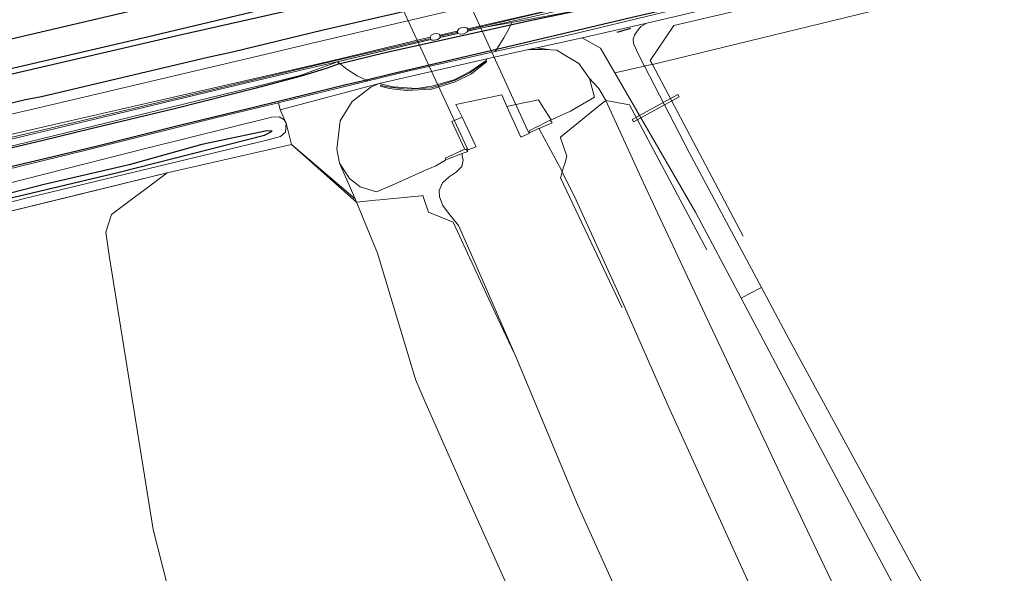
# Model space of a CAD drawing. Header units: metres. Extents: x 169249 to 194689, y 406250 to 412203.
# Tile 385 of 442: x 190362 to 190462, y 411567 to 411624. Entities that reach past the tile are written whole.
import ezdxf

# ---------------------------------------------------------------- set-up
doc = ezdxf.new("R2010")
doc.units = ezdxf.units.M
for name, color, linetype, lineweight in [('BGT_NLCS_N264$0$B-WE-BV-LEUNING-G', 252, 'BGT_NLCS_N264$0$BV-LEUNING', 18), ('BGT_NLCS_N264$0$B-WE-FV-FAUNAPASSAGE-GV', 252, 'CONTINUOUS', 18), ('BGT_NLCS_N264$0$B-WE-FV-GELEIDING_WILDRASTER-G', 252, 'CONTINUOUS', 18), ('BGT_NLCS_N264$0$B-WE-GW-TALUD_KRUIN-G', 252, 'CONTINUOUS', 18), ('BGT_NLCS_N264$0$B-WE-GW-TALUD_TEEN-G', 252, 'CONTINUOUS', 18), ('BGT_NLCS_N264$0$B-WE-IE-TERREINAFSCHEIDING_KUNSTMATIG_MUUR-G', 252, 'BGT_NLCS_N264$0$IE-TERREINAFSCHEIDING-KUNSTMATIG-DICHT', 18), ('BGT_NLCS_N264$0$B-WE-IE-TERREINAFSCHEIDING_KUNSTMATIG_MUUR-GV', 252, 'BGT_NLCS_N264$0$IE-TERREINAFSCHEIDING-KUNSTMATIG-DICHT', 18), ('BGT_NLCS_N264$0$B-WE-KW-KUNSTWERK-G', 252, 'CONTINUOUS', 18), ('BGT_NLCS_N264$0$B-WE-OG-TOPOGRAFIE_CULTUURSCHEIDING-G', 252, 'CONTINUOUS', 18), ('BGT_NLCS_N264$0$B-WE-OG-TOPOGRAFIE_TERREIN_AGRARISCH-GV', 252, 'CONTINUOUS', 18), ('BGT_NLCS_N264$0$B-WE-OG-TOPOGRAFIE_TERREIN_GROEN-GV', 252, 'CONTINUOUS', 18), ('BGT_NLCS_N264$0$B-WE-OG-TOPOGRAFIE_TERREIN_GROEN_BOS-GV', 252, 'CONTINUOUS', 18), ('BGT_NLCS_N264$0$B-WE-OG-TOPOGRAFIE_TERREIN_NATUUR-GV', 252, 'CONTINUOUS', 18), ('BGT_NLCS_N264$0$B-WE-OG-TOPOGRAFIE_WATER-GV', 252, 'CONTINUOUS', 18), ('BGT_NLCS_N264$0$B-WE-OG-TOPOGRAFIE_WEG_RIJWEG-GV', 252, 'CONTINUOUS', 18), ('BGT_NLCS_N264$0$B-WE-OG-TOPOGRAFIE_WEG_RIJWIELPAD-GV', 252, 'CONTINUOUS', 18), ('BGT_NLCS_N264$0$B-WE-OG-TOPOGRAFIE_WEG_VERHARD-G', 252, 'CONTINUOUS', 18), ('X-XX-AL-REFERENTIE-G', 7, 'CONTINUOUS', 18)]:
    doc.layers.add(name, color=color, linetype=linetype, lineweight=lineweight)
doc.layers.add('BGT_NLCS_N264$0$B-WE-OG-TOPOGRAFIE_WATER_SLOOT-GV', color=252, linetype='CONTINUOUS')
doc.layers.add('BGT_NLCS_N264$0$B-WE-VW-MARKERING-G', color=252, linetype='CONTINUOUS')
doc.linetypes.add('BGT_NLCS_N264$0$BV-LEUNING', pattern='A,1,[69,NLCS.SHX,S=0.2,R=0,X=0,Y=0],1', length=2)
doc.linetypes.add('BGT_NLCS_N264$0$IE-TERREINAFSCHEIDING-KUNSTMATIG-DICHT', pattern='A,8,-1,[82,NLCS.SHX,S=0.75,R=90,X=0,Y=0],-1', length=10)

# ---------------------------------------------------------------- blocks, each defined once
blk = doc.blocks.new('BGT_NLCS_N264')
at = {"layer": 'BGT_NLCS_N264$0$B-WE-BV-LEUNING-G'}
blk.add_line((190404.6, 411622.24, 12.15), (190406.23, 411622.6, 12.15), dxfattribs=at)
for points in [[(190407.4, 411622.88, 12.16), (190418.81, 411625.57, 12.16), (190436.52, 411629.75, 12.16), (190461.11, 411635.56, 12.17)], [(190403.37, 411621.96, 12.15), (190392.17, 411619.31, 12.15), (190349.63, 411609.24, 12.15)]]:
    blk.add_polyline3d(points, dxfattribs=at)
at = {"layer": 'BGT_NLCS_N264$0$B-WE-FV-FAUNAPASSAGE-GV'}
blk.add_polyline3d([(190424.14, 411613.7, 11.62), (190424.26, 411613.47, 11.53), (190428.92, 411616.04, 11.53), (190428.79, 411616.27, 11.62), (190424.14, 411613.7, 11.62)], dxfattribs=at)
at = {"layer": 'BGT_NLCS_N264$0$B-WE-FV-GELEIDING_WILDRASTER-G'}
for p, q in [((190426.2, 411619.34, 12.33), (190435.47, 411601.8, 12.34)), ((190389.35, 411611.17, 12.07), (190376.68, 411608.27, 11.9)), ((190396.01, 411605.27, 12.26), (190389.35, 411611.17, 12.07)), ((190376.68, 411608.27, 11.9), (190344.2, 411600.29, 11.52))]:
    blk.add_line(p, q, dxfattribs=at)
for points in [[(190475.53, 411630.28, 11.41), (190474.61, 411634.06, 11.75), (190469.51, 411633.03, 11.81), (190464.44, 411631.88, 11.81), (190440.32, 411626.15, 12.12), (190428.4, 411623.31, 12.27), (190425.98, 411619.75, 12.33), (190426.2, 411619.34, 12.33)], [(190417, 411608.36, 16.64), (190417.14, 411608.83, 16.46), (190417.25, 411609.19, 16.32), (190417.25, 411609.19, 16.32), (190417.47, 411609.97, 16.03), (190416.84, 411611.84, 15.88), (190416.82, 411611.9, 15.87), (190420.89, 411615.21, 12.73), (190421.45, 411615.66, 12.3)], [(190421.45, 411615.66, 12.3), (190423.87, 411615.2, 12.23), (190431.76, 411600.38, 12.36)], [(190423.08, 411594.5, 16.93), (190423.07, 411594.53, 16.93), (190416.83, 411607.76, 16.86), (190416.89, 411607.96, 16.79), (190417, 411608.36, 16.64)], [(190412.08, 411589.83, 17.04), (190410.17, 411593.94, 17.04), (190405.86, 411603.22, 17.03), (190403.34, 411604.25, 16.46), (190403.34, 411604.25, 16.46), (190402.76, 411605.93, 16.15), (190402.62, 411605.92, 16.07), (190402.62, 411605.92, 16.07), (190398.37, 411605.49, 13.86), (190397.93, 411605.45, 13.63), (190396.04, 411605.27, 12.29), (190396.01, 411605.27, 12.26)]]:
    blk.add_polyline3d(points, dxfattribs=at)
at = {"layer": 'BGT_NLCS_N264$0$B-WE-GW-TALUD_KRUIN-G'}
for points in [[(190414.63, 411612.8, 16.84), (190414.72, 411612.62, 16.84), (190416.91, 411608.54, 16.64), (190416.91, 411608.54, 16.64), (190417, 411608.36, 16.64), (190417, 411608.36, 16.64)], [(190428.98, 411551.27, 17.2), (190418.56, 411574.37, 17.09), (190412.34, 411589.32, 17.06), (190407.86, 411599.59, 17.04), (190406.41, 411602.89, 17.01), (190405.4, 411604.13, 16.99), (190404.81, 411604.92, 16.98), (190404.49, 411605.82, 16.97), (190404.44, 411606.46, 16.98), (190404.79, 411607.22, 17), (190405.46, 411607.85, 17.02), (190406.18, 411608.33, 17.03), (190406.74, 411608.91, 17.07), (190406.9, 411609.55, 17.11), (190406.79, 411609.99, 17.12), (190406.79, 411610.02, 17.11), (190406.79, 411610.25, 17.08)], [(190417, 411608.36, 16.64), (190418.42, 411605.46, 16.72), (190423.08, 411595.21, 16.7), (190427.81, 411584.46, 16.84), (190437.27, 411563.65, 16.93), (190439.43, 411557.32, 17.04), (190439.79, 411556.27, 17.06), (190442.95, 411549.36, 17.18)]]:
    blk.add_polyline3d(points, dxfattribs=at)
at = {"layer": 'BGT_NLCS_N264$0$B-WE-GW-TALUD_TEEN-G'}
for p, q in [((190394.27, 411609.26, 12.04), (190395.86, 411605.6, 12.24)), ((190395.86, 411605.6, 12.24), (190396.01, 411605.27, 12.26))]:
    blk.add_line(p, q, dxfattribs=at)
for points in [[(190421.45, 411615.66, 12.3), (190420.73, 411616.89, 12.26), (190420.19, 411617.47, 12.16), (190419.78, 411617.9, 12.09)], [(190447.21, 411560.82, 12.25), (190439.23, 411577.55, 11.95), (190432.07, 411592.76, 12.18), (190425.26, 411607.31, 12.33), (190421.45, 411615.66, 12.3)], [(190396.01, 411605.27, 12.26), (190396.11, 411605.02, 12.25), (190398.16, 411600.06, 12.06), (190401.99, 411587.28, 11.26), (190402.05, 411587.08, 11.25), (190402.98, 411584.94, 11.26), (190406.61, 411576.67, 11.32), (190412.11, 411564.48, 11.37), (190418.62, 411550.2, 11.32), (190418.7, 411550.01, 11.32), (190419.06, 411549.22, 11.31)]]:
    blk.add_polyline3d(points, dxfattribs=at)
at = {"layer": 'BGT_NLCS_N264$0$B-WE-IE-TERREINAFSCHEIDING_KUNSTMATIG_MUUR-G'}
for points in [[(190403.65, 411616.94, 13.34), (190401.1, 411616.82, 13), (190399.41, 411617, 12.5), (190398.46, 411617.17, 12.16), (190398.44, 411617.1, 12.14), (190399.34, 411616.88, 12.5), (190401.06, 411616.68, 13), (190403.69, 411616.81, 13.34), (190406.07, 411617.56, 13.23), (190407.73, 411618.38, 12.86), (190409.31, 411619.63, 12.17), (190409.2, 411619.67, 12.18), (190407.58, 411618.49, 12.87), (190406.01, 411617.68, 13.23), (190403.65, 411616.94, 13.34)], [(190414.52, 411612.75, 16.91), (190413.65, 411612.35, 17.42), (190413.61, 411612.55, 17.3), (190414.41, 411612.96, 16.78), (190414.43, 411612.96, 16.77), (190415.37, 411613.44, 16.15), (190415.78, 411613.65, 15.88), (190415.81, 411613.61, 15.89), (190415.97, 411613.37, 15.93), (190414.63, 411612.8, 16.84)], [(190414.63, 411612.8, 16.84), (190414.59, 411612.78, 16.87), (190414.52, 411612.75, 16.91)], [(190406.79, 411610.25, 17.08), (190405.12, 411609.6, 15.88), (190405.11, 411609.6, 15.87), (190405.05, 411609.74, 15.87), (190406.61, 411610.48, 17.1), (190406.66, 411610.5, 17.1), (190406.94, 411610.6, 17.1)], [(190406.94, 411610.6, 17.1), (190406.99, 411610.62, 17.1), (190407.2, 411610.69, 17.11), (190407.37, 411610.44, 17.13), (190407.11, 411610.35, 17.11), (190406.86, 411610.27, 17.09), (190406.79, 411610.25, 17.08)]]:
    blk.add_polyline3d(points, dxfattribs=at)
at = {"layer": 'BGT_NLCS_N264$0$B-WE-IE-TERREINAFSCHEIDING_KUNSTMATIG_MUUR-GV'}
blk.add_line((190406.31, 411622.76, 11.21), (190406.34, 411622.49, 11.2), dxfattribs=at)
for points in [[(190461.36, 411635.23, 12), (190461.28, 411635.69, 11.64), (190438.43, 411630.29, 11.43), (190436.51, 411629.83, 11.42), (190418.79, 411625.6, 11.29), (190416.17, 411624.98, 11.27), (190407.35, 411622.98, 11.29), (190407.4, 411622.77, 12.11), (190408.96, 411623.12, 12.11), (190413.46, 411624.08, 12.13), (190418.94, 411625.34, 12.11), (190428.06, 411627.43, 12.08), (190436.6, 411629.42, 12.08), (190449.68, 411632.47, 12.08), (190461.36, 411635.23, 12)], [(190407.36, 411622.73, 11.2), (190407.33, 411622.97, 11.2), (190407.25, 411623.08, 11.22), (190406.73, 411623.11, 11.2), (190406.45, 411622.96, 11.21), (190406.31, 411622.76, 11.21)], [(190349.48, 411609.4, 11.98), (190349.57, 411609.09, 12.01), (190359.77, 411611.47, 12.04), (190381.36, 411616.63, 12.05), (190385.96, 411617.71, 12.06), (190392.21, 411619.18, 12.06), (190394.03, 411619.6, 12.06), (190403.54, 411621.88, 12.1), (190403.48, 411622.11, 11.29), (190393.57, 411619.74, 11.41), (190392.13, 411619.41, 11.41), (190385.94, 411617.98, 11.44), (190355.31, 411610.95, 11.56), (190349.48, 411609.4, 11.98)], [(190404.55, 411622.1, 11.2), (190404.46, 411622.41, 11.16), (190404.16, 411622.48, 11.16), (190403.88, 411622.47, 11.16), (190403.63, 411622.33, 11.18), (190403.51, 411622.12, 11.19), (190403.6, 411621.87, 11.2)], [(190403.6, 411621.87, 11.2), (190403.68, 411621.83, 11.2), (190403.92, 411621.8, 11.2), (190404.27, 411621.87, 11.2), (190404.45, 411621.97, 11.2), (190404.55, 411622.1, 11.2)], [(190406.27, 411622.74, 11.29), (190404.52, 411622.34, 11.29), (190404.57, 411622.13, 12.1), (190406.3, 411622.51, 12.1), (190406.27, 411622.74, 11.29)], [(190406.34, 411622.49, 11.2), (190406.58, 411622.44, 11.2), (190406.97, 411622.47, 11.2), (190407.28, 411622.62, 11.2), (190407.36, 411622.73, 11.2)]]:
    blk.add_polyline3d(points, dxfattribs=at)
at = {"layer": 'BGT_NLCS_N264$0$B-WE-KW-KUNSTWERK-G'}
blk.add_polyline3d([(190392.52, 411644.79, 17.42), (190391.71, 411644.46, 17.42), (190391.82, 411644.23, 17.42), (190391.84, 411644.18, 17.42), (190407.29, 411610.78, 17.47), (190407.37, 411610.62, 17.47), (190408.2, 411610.93, 16.91), (190408.15, 411611.04, 16.87), (190406.79, 411613.96, 15.75), (190406.13, 411615.25, 14.59), (190408.42, 411615.73, 14.69), (190410.83, 411616.23, 14.79), (190411.34, 411615.03, 15.82), (190412.56, 411612.36, 16.76), (190412.77, 411611.89, 16.92), (190413.61, 411612.29, 17.38), (190413.46, 411612.63, 17.38), (190398.18, 411646.08, 17.46), (190398.1, 411646.26, 17.46), (190398.07, 411646.32, 17.46), (190397.68, 411646.13, 17.49), (190397.14, 411645.85, 17.52)], dxfattribs=at)
at = {"layer": 'BGT_NLCS_N264$0$B-WE-OG-TOPOGRAFIE_CULTUURSCHEIDING-G'}
blk.add_polyline3d([(190376.68, 411608.27, 11.9), (190370.99, 411604.01, 11.7), (190370.42, 411602.18, 11.7), (190370.76, 411599.81, 11.7), (190375.25, 411571.83, 11.55), (190378.32, 411559.76, 11.5), (190379.51, 411555.09, 11.48), (190379.75, 411552.68, 11.48), (190378.55, 411545.53, 11.51), (190374.52, 411529.67, 11.46)], dxfattribs=at)
at = {"layer": 'BGT_NLCS_N264$0$B-WE-OG-TOPOGRAFIE_TERREIN_AGRARISCH-GV'}
blk.add_line((190367.71, 411606.06, 11.8), (190344.2, 411600.29, 11.52), dxfattribs=at)
at = {"layer": 'BGT_NLCS_N264$0$B-WE-OG-TOPOGRAFIE_TERREIN_GROEN-GV'}
for p, q in [((190398.3, 411617.38, 11.94), (190388.21, 411614.69, 11.96)), ((190398.55, 411617.32, 11.94), (190398.3, 411617.38, 11.94)), ((190388.21, 411614.69, 11.96), (190388.82, 411613.34, 12.01)), ((190388.82, 411613.34, 12.01), (190389.35, 411611.17, 12.07))]:
    blk.add_line(p, q, dxfattribs=at)
at = {"layer": 'BGT_NLCS_N264$0$B-WE-OG-TOPOGRAFIE_TERREIN_GROEN_BOS-GV'}
for p, q in [((190419.03, 411622.05, 11.97), (190414.42, 411621.04, 11.97)), ((190414.42, 411621.04, 11.97), (190415.84, 411620.82, 3.29)), ((190426.2, 411619.34, 12.33), (190425.6, 411619.21, 12.16)), ((190395.86, 411605.6, 0.2), (190389.35, 411611.17, 12.07)), ((190376.68, 411608.27, 11.9), (190367.71, 411606.06, 11.8))]:
    blk.add_line(p, q, dxfattribs=at)
for points in [[(190462.99, 411628.2, 11.56), (190461.92, 411628.03, 11.58), (190426.2, 411619.34, 12.33)], [(190422.37, 411618.49, 12.08), (190420.92, 411620.99, 12.04), (190419.03, 411622.05, 11.97)]]:
    blk.add_polyline3d(points, dxfattribs=at)
at = {"layer": 'BGT_NLCS_N264$0$B-WE-OG-TOPOGRAFIE_TERREIN_NATUUR-GV'}
for p, q in [((190414.42, 411621.04, 11.97), (190413.56, 411620.85, 11.96)), ((190413.56, 411620.85, 11.96), (190409.32, 411619.91, 11.96))]:
    blk.add_line(p, q, dxfattribs=at)
blk.add_polyline3d([(190409.32, 411619.91, 11.96), (190409.23, 411619.75, 11.95), (190407.67, 411618.66, 11.94), (190405.98, 411617.76, 11.96), (190403.7, 411617.1, 11.94), (190402.13, 411616.89, 11.93), (190399.76, 411617.03, 11.94), (190398.55, 411617.32, 11.94)], dxfattribs=at)
at = {"layer": 'BGT_NLCS_N264$0$B-WE-OG-TOPOGRAFIE_WATER-GV'}
for points in [[(190388.82, 411613.34, 12.01), (190388.62, 411613.66, 11.99), (190388.1, 411613.99, 11.97), (190387.36, 411613.96, 11.97), (190374.48, 411610.74, 11.88), (190354.07, 411605.58, 11.79), (190331.45, 411599.84, 11.71), (190318.45, 411596.54, 11.68), (190317.75, 411596.19, 11.68), (190317.52, 411595.93, 11.68), (190317.5, 411595.87, 11.68), (190317.56, 411595.56, 11.68), (190317.73, 411594.8, 11.68), (190317.92, 411594.32, 11.66), (190318.05, 411594.28, 11.66), (190318.22, 411594.28, 11.66), (190322.97, 411595.27, 11.51), (190337.62, 411599.27, 11.56), (190362.12, 411605.63, 11.65), (190386.86, 411611.58, 12.03), (190388.24, 411611.98, 12.03)], [(190388.24, 411611.98, 12.03), (190388.76, 411612.43, 12.03), (190388.82, 411613.34, 12.01)]]:
    blk.add_polyline3d(points, dxfattribs=at)
at = {"layer": 'BGT_NLCS_N264$0$B-WE-OG-TOPOGRAFIE_WATER_SLOOT-GV'}
blk.add_polyline3d([(190386.85, 411612.55, 11.17), (190380.21, 411611.16, 11.1), (190372.81, 411609.09, 10.97), (190364.11, 411607.05, 10.83), (190351.66, 411603.86, 10.78), (190331.43, 411598.56, 10.75), (190318.98, 411595.51, 10.75), (190318.54, 411595.32, 10.75), (190318.59, 411594.84, 10.75), (190318.94, 411594.84, 10.76), (190327.93, 411597.19, 10.79), (190338.76, 411600.03, 10.86), (190351.54, 411603.39, 10.87), (190360.88, 411605.74, 10.98), (190371.77, 411608.34, 11.02), (190386.61, 411612.11, 11.21), (190387.41, 411612.51, 11.21), (190386.85, 411612.55, 11.17)], dxfattribs=at)
at = {"layer": 'BGT_NLCS_N264$0$B-WE-OG-TOPOGRAFIE_WEG_RIJWEG-GV'}
blk.add_line((190425.6, 411619.21, 12.16), (190425.39, 411619.16, 12.1), dxfattribs=at)
blk.add_polyline3d([(190316.21, 411603.79, 11.74), (190342.92, 411610.12, 11.46), (190362.97, 411614.76, 11.26), (190386.05, 411620.22, 11.2), (190391.47, 411621.49, 11.19), (190409.5, 411625.73, 11.18), (190417.63, 411627.64, 11.19), (190432.28, 411631.08, 11.22), (190436.01, 411631.96, 11.25), (190451.67, 411635.66, 11.4), (190502.29, 411647.59, 11.73), (190506.36, 411648.53, 11.74), (190530.33, 411654.08, 11.83), (190533.38, 411654.79, 11.86), (190537.77, 411655.82, 11.9), (190537.61, 411656.4, 11.9)], dxfattribs=at)
at = {"layer": 'BGT_NLCS_N264$0$B-WE-OG-TOPOGRAFIE_WEG_RIJWIELPAD-GV'}
for p, q in [((190411.73, 411623.36, 12.02), (190411.86, 411623.63, 12.02)), ((190419.03, 411622.05, 11.97), (190425.62, 411623.56, 11.95)), ((190406.34, 411622.49, 11.2), (190404.55, 411622.1, 11.2)), ((190403.6, 411621.87, 11.2), (190394.05, 411619.6, 12)), ((190410.16, 411620.65, 12.07), (190410.29, 411620.86, 12.07)), ((190394.05, 411619.6, 12), (190394.33, 411619.4, 11.98)), ((190398.3, 411617.38, 11.94), (190409.32, 411619.91, 11.96)), ((190422.37, 411618.49, 12.08), (190425.39, 411619.16, 12.1)), ((190397.01, 411617.74, 12.05), (190397.19, 411617.66, 12.06)), ((190388.03, 411615.42, 12.04), (190388.21, 411614.69, 11.96))]:
    blk.add_line(p, q, dxfattribs=at)
for points in [[(190436.68, 411629.07, 12.01), (190419.16, 411624.96, 12), (190418.9, 411624.9, 12), (190411.86, 411623.63, 12.02)], [(190425.62, 411623.56, 11.95), (190443.82, 411627.84, 11.97), (190443.62, 411628.57, 12.02)], [(190437.16, 411627.02, 12.02), (190426.41, 411624.45, 12.02), (190418.23, 411622.46, 12.06), (190410.16, 411620.65, 12.07)], [(190411.86, 411623.63, 12.02), (190408.98, 411623.11, 12.02), (190407.36, 411622.73, 11.2)], [(190410.29, 411620.86, 12.07), (190411.03, 411622.05, 12.07), (190411.51, 411622.9, 12.02), (190411.73, 411623.36, 12.02)], [(190425.39, 411619.16, 12.1), (190424.74, 411620.41, 12.09), (190424.29, 411621.47, 12.06), (190424.23, 411621.9, 12.06), (190424.39, 411622.32, 12.06), (190424.66, 411622.72, 12.06), (190425.01, 411623.21, 12.07), (190425.62, 411623.56, 11.95)], [(190410.16, 411620.65, 12.07), (190401.23, 411618.65, 12.07), (190397.19, 411617.66, 12.06)], [(190394.05, 411619.6, 12), (190392.28, 411618.94, 12.01), (190390.26, 411618.19, 12.01), (190386.18, 411617.19, 12.01), (190349.38, 411608.24, 11.97), (190343.71, 411606.89, 11.95), (190339.38, 411605.88, 11.91)], [(190394.33, 411619.4, 11.98), (190395.03, 411618.84, 11.97), (190396.07, 411618.17, 11.96), (190397.01, 411617.74, 12.05)], [(190397.19, 411617.66, 12.06), (190388.14, 411615.45, 12.04), (190388.03, 411615.42, 12.04)], [(190339.91, 411603.76, 11.98), (190350.91, 411606.33, 11.99), (190368.27, 411610.54, 12.04), (190382.03, 411613.99, 12.05), (190388.03, 411615.42, 12.04)]]:
    blk.add_polyline3d(points, dxfattribs=at)
at = {"layer": 'BGT_NLCS_N264$0$B-WE-OG-TOPOGRAFIE_WEG_VERHARD-G'}
for points in [[(190413.56, 411620.85, 11.96), (190414.95, 411620.87, 12.06), (190415.84, 411620.82, 12.07)], [(190415.84, 411620.82, 12.07), (190416.44, 411620.78, 12.07), (190417.11, 411620.38, 12.07), (190418.01, 411619.84, 12.06), (190418.7, 411619.42, 12.05), (190418.86, 411619.19, 12.06), (190419.78, 411617.9, 12.09)], [(190425.39, 411619.16, 12.1), (190429.96, 411610.35, 12.18), (190437.33, 411596.55, 12.34)], [(190435.26, 411595.44, 12.3), (190430.62, 411604.23, 12.29), (190422.37, 411618.49, 12.08)], [(190394.27, 411609.26, 12.04), (190394.01, 411610.69, 12.05), (190394.32, 411613.57, 12), (190395.57, 411615.56, 12.04), (190397.48, 411617.01, 11.92), (190398.3, 411617.38, 11.94)], [(190419.78, 411617.9, 12.09), (190420.31, 411615.99, 12.32), (190417.85, 411614.57, 14.37), (190416.03, 411613.74, 15.61), (190415.87, 411613.67, 15.71), (190414.96, 411615.09, 15.64), (190414.57, 411615.7, 15.61), (190413.61, 411615.5, 15.67), (190413.23, 411615.43, 15.7), (190411.34, 411615.03, 15.82)], [(190407.03, 411610.71, 15.74), (190405.74, 411613.52, 15.72), (190406.13, 411613.68, 15.73), (190406.79, 411613.96, 15.75)], [(190405.08, 411609.55, 15.8), (190404.11, 411608.99, 15.78), (190402.82, 411608.42, 15.39), (190402.67, 411608.35, 15.35), (190399.96, 411607.15, 14.53), (190398.06, 411606.33, 13.34), (190396.38, 411606.83, 12.58), (190395.3, 411607.69, 12.13), (190395.3, 411607.69, 12.13), (190394.27, 411609.26, 12.04)], [(190435.26, 411595.44, 12.3), (190436.02, 411595.86, 12.43), (190437.33, 411596.55, 12.34)], [(190437.33, 411596.55, 12.34), (190440.13, 411591.3, 12.4), (190452.63, 411568.35, 12.28), (190464.37, 411547.09, 12.36)], [(190461.6, 411545.83, 12.35), (190452.04, 411563.85, 12.36), (190441.97, 411582.74, 12.32), (190435.26, 411595.44, 12.3)]]:
    blk.add_polyline3d(points, dxfattribs=at)
at = {"layer": 'BGT_NLCS_N264$0$B-WE-VW-MARKERING-G', "linetype": 'Continuous'}
blk.add_line((190422.62, 411622.62, 11.99), (190424.01, 411623.04, 12.02), dxfattribs=at)
for points in [[(190344.42, 411618.12, 11.45), (190368.04, 411623.64, 11.26), (190376.9, 411625.74, 11.21), (190392.17, 411629.29, 11.15), (190411.41, 411633.82, 11.16), (190430.39, 411638.25, 11.24), (190434.33, 411639.17, 11.27), (190448.82, 411642.56, 11.38), (190464.97, 411646.31, 11.56), (190484.38, 411650.81, 11.73), (190500.61, 411654.61, 11.82), (190519.89, 411659.1, 11.89), (190531.04, 411661.72, 11.96), (190531.71, 411661.86, 11.94), (190531.73, 411661.87, 11.94), (190546.48, 411665.36, 11.96), (190561.31, 411668.85, 11.96)], [(190358.05, 411618.3, 11.39), (190374.63, 411622.16, 11.28), (190389.37, 411625.65, 11.22), (190412.9, 411631.2, 11.22), (190433.56, 411635.98, 11.41), (190434.99, 411636.31, 11.41), (190445.36, 411638.74, 11.42), (190457.08, 411641.52, 11.62), (190480.68, 411646.98, 11.76), (190504.26, 411652.49, 11.9), (190519, 411655.89, 11.95), (190530.81, 411658.69, 11.98), (190532.37, 411659.05, 11.99), (190539.67, 411660.77, 12.01), (190629.7, 411682.01, 12.16)], [(190629.84, 411681.42, 12.15), (190539.94, 411660.2, 12.01), (190532.51, 411658.46, 11.98), (190530.91, 411658.08, 11.98), (190519.19, 411655.35, 11.94), (190495.61, 411649.83, 11.83), (190471.92, 411644.3, 11.66), (190436.64, 411636.13, 11.31), (190435.12, 411635.77, 11.3), (190417.89, 411631.73, 11.23), (190413.05, 411630.57, 11.25), (190408.18, 411629.45, 11.24), (190394.03, 411625.97, 11.94), (190377.69, 411622.27, 11.26), (190358.18, 411617.74, 11.39)], [(190551.55, 411659.94, 11.97), (190538.65, 411656.92, 11.96), (190533.18, 411655.64, 11.93), (190533.17, 411655.64, 11.93), (190516.21, 411651.64, 11.87), (190501.47, 411648.23, 11.8), (190499.97, 411647.96, 11.76), (190495.57, 411646.86, 11.77), (190477.94, 411642.72, 11.64), (190473.23, 411641.69, 11.51), (190460.31, 411638.6, 11.48), (190448.34, 411635.89, 11.37), (190436.79, 411633.14, 11.28), (190435.79, 411632.91, 11.28), (190432.04, 411632.05, 11.3), (190426.37, 411630.71, 11.23), (190413.21, 411627.64, 11.17), (190399.88, 411624.51, 11.19), (190392.61, 411622.82, 11.17), (190383.36, 411620.57, 11.2), (190380.84, 411620.03, 11.18), (190363.85, 411616.04, 11.33), (190362.23, 411615.7, 11.32), (190348.37, 411612.43, 11.44)]]:
    blk.add_polyline3d(points, dxfattribs=at)
at = {"layer": 'BGT_NLCS_N264$0$B-WE-VW-MARKERING-G'}
for points in [[(190436.71, 411628.94, 12.01), (190423.82, 411625.91, 12), (190413.39, 411623.73, 11.99), (190411.73, 411623.36, 11.99)], [(190437.13, 411627.15, 11.96), (190424.14, 411624.12, 11.95), (190413.89, 411621.71, 11.96), (190410.29, 411620.86, 11.95)], [(190411.73, 411623.36, 11.99), (190398.93, 411620.52, 12.01), (190394.33, 411619.4, 11.98)], [(190410.29, 411620.86, 11.95), (190399.49, 411618.33, 11.94), (190397.01, 411617.74, 11.95)], [(190394.33, 411619.4, 11.98), (190394.14, 411619.35, 11.98), (190393.01, 411618.96, 12.01), (190391.37, 411618.45, 12.01), (190390.34, 411618.12, 12.01), (190385.64, 411616.86, 12.01), (190377.55, 411614.84, 12), (190368.87, 411612.74, 12), (190364.02, 411611.56, 11.99), (190349.45, 411608.11, 11.98), (190339.42, 411605.73, 11.94)], [(190397.01, 411617.74, 11.95), (190394.65, 411617.17, 11.95), (190390.78, 411616.23, 11.96), (190386.06, 411615.08, 11.96), (190377.93, 411613.08, 11.95), (190369.28, 411610.93, 11.93), (190364.45, 411609.75, 11.95), (190349.88, 411606.33, 11.94), (190339.86, 411603.94, 11.9)]]:
    blk.add_polyline3d(points, dxfattribs=at)

msp = doc.modelspace()

# ---------------------------------------------------------------- block references
at = {"layer": 'X-XX-AL-REFERENTIE-G'}
msp.add_blockref('BGT_NLCS_N264', (0, 0), dxfattribs=at)

doc.saveas('drawing.dxf')
